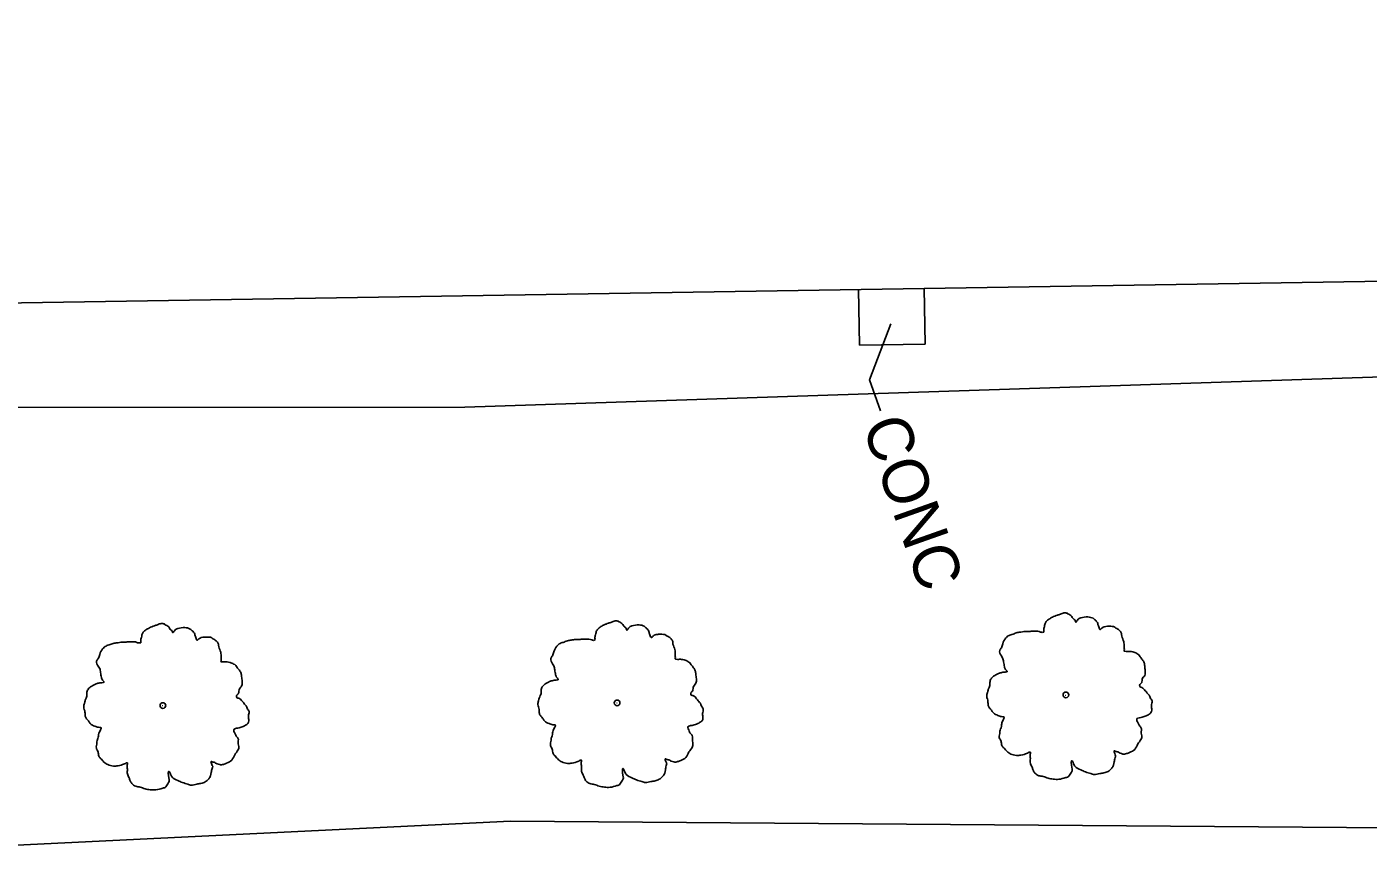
# Model space of a CAD drawing. Extents: x 2004847 to 2009016, y 1134161 to 1140101.
# Drawn here: x 2006449.6 to 2006567.2, y 1137357.4 to 1137430.7 of the extents above; entities that cross this region are included whole.
import ezdxf

# ---------------------------------------------------------------- set-up
doc = ezdxf.new("R2010")
doc.units = 0
for name, color, linetype in [('RD_EX_Bldg', 7, 'Continuous'), ('RD_EX_Conc', 7, 'Continuous'), ('RD_EX_VEG', 7, 'Continuous'), ('RD_Sketch3', 7, 'Continuous')]:
    doc.layers.add(name, color=color, linetype=linetype)

msp = doc.modelspace()

# ---------------------------------------------------------------- linework, layer by layer
at = {"layer": 'RD_EX_Bldg'}
msp.add_lwpolyline([(2006371.89, 1137715.52), (2006377.36, 1137405.37), (2007270.04, 1137419.53), (2007268.52, 1137729.51), (2007210.95, 1137728.61)], dxfattribs=at)
at = {"layer": 'RD_EX_Conc'}
for p, q in [((2006528.42, 1137402.88), (2006528.33, 1137407.77)), ((2006522.64, 1137402.78), (2006522.55, 1137407.68)), ((2006528.42, 1137402.88), (2006522.64, 1137402.78))]:
    msp.add_line(p, q, dxfattribs=at)
at = {"layer": 'RD_EX_VEG'}
for points in [[(2007282.5, 1137416.98), (2007281.09, 1137410.1), (2007242.65, 1137408.85), (2007161.61, 1137408.11), (2007074.33, 1137407.29), (2006993.94, 1137406.09), (2006904.98, 1137405.1), (2006825.9, 1137403.95), (2006734.64, 1137402.12), (2006651.81, 1137401.28), (2006571.17, 1137400.1), (2006488.04, 1137397.36), (2006412.6, 1137397.32), (2006371.03, 1137398.69)], [(2006737.12, 1137362.87), (2006655.14, 1137367.42), (2006573.07, 1137360.44), (2006492.05, 1137361.03), (2006418.07, 1137357.44), (2006340.96, 1137360.31)]]:
    msp.add_lwpolyline(points, dxfattribs=at)
for centre, radius in [((2006461.58, 1137371.18), 0.25), ((2006501.4, 1137371.41), 0.25), ((2006501.38, 1137371.39), 0.0001), ((2006540.75, 1137372.11), 0.25), ((2006540.74, 1137372.09), 0.0001), ((2006461.57, 1137371.16), 0.0001)]:
    msp.add_circle(centre, radius, dxfattribs=at)
for points in [[(2006461.71, 1137378.34), (2006461.41, 1137378.37), (2006461.09, 1137378.27), (2006460.84, 1137378.17), (2006460.61, 1137378.09), (2006460.39, 1137377.99), (2006460.09, 1137377.82), (2006459.86, 1137377.62), (2006459.74, 1137377.37), (2006459.69, 1137377.14), (2006459.64, 1137376.87), (2006459.64, 1137376.69), (2006459.51, 1137376.67), (2006459.36, 1137376.69), (2006459.11, 1137376.77), (2006458.86, 1137376.77), (2006458.61, 1137376.77), (2006458.26, 1137376.74), (2006457.91, 1137376.74), (2006457.64, 1137376.69), (2006457.31, 1137376.65), (2006456.94, 1137376.52), (2006456.59, 1137376.4), (2006456.29, 1137376.15), (2006456.04, 1137375.67), (2006455.91, 1137375.32), (2006455.76, 1137375.07), (2006455.91, 1137374.62), (2006456.09, 1137374.27), (2006456.11, 1137374.07), (2006456.19, 1137373.65), (2006456.29, 1137373.42), (2006456.41, 1137373.22), (2006456.34, 1137373.2), (2006455.96, 1137373.15), (2006455.66, 1137373.05), (2006455.24, 1137372.82), (2006455.01, 1137372.6), (2006454.91, 1137372.27), (2006454.89, 1137371.92), (2006454.79, 1137371.72), (2006454.72, 1137371.45), (2006454.69, 1137371.37), (2006454.64, 1137371.05), (2006454.74, 1137370.6), (2006454.77, 1137370.25), (2006454.89, 1137370.02), (2006455.04, 1137369.85), (2006455.21, 1137369.6), (2006455.61, 1137369.37), (2006455.94, 1137369.27), (2006456.14, 1137369.25), (2006455.96, 1137368.75), (2006455.91, 1137368.4), (2006455.79, 1137368), (2006455.79, 1137367.92), (2006455.74, 1137367.45), (2006455.89, 1137367.12), (2006455.96, 1137366.75), (2006456.14, 1137366.52), (2006456.41, 1137366.22), (2006456.74, 1137366), (2006457.24, 1137365.87), (2006457.64, 1137365.9), (2006458.21, 1137366.07), (2006458.46, 1137366.15), (2006458.44, 1137365.97), (2006458.46, 1137365.6), (2006458.46, 1137365.18), (2006458.61, 1137364.85), (2006458.71, 1137364.58), (2006458.86, 1137364.33), (2006459.19, 1137364.1), (2006459.59, 1137364.03), (2006460.01, 1137363.88), (2006460.46, 1137363.8), (2006460.96, 1137363.78), (2006461.56, 1137363.93), (2006461.84, 1137364.05), (2006461.94, 1137364.23), (2006462.14, 1137364.6), (2006462.09, 1137364.83), (2006462.11, 1137365.42), (2006462.21, 1137365.25), (2006462.39, 1137364.9), (2006462.89, 1137364.6), (2006463.29, 1137364.43), (2006463.76, 1137364.28), (2006464.06, 1137364.2), (2006464.54, 1137364.28), (2006464.91, 1137364.35), (2006465.29, 1137364.48), (2006465.59, 1137364.75), (2006465.76, 1137365.03), (2006465.81, 1137365.3), (2006465.89, 1137365.67), (2006465.94, 1137365.85)], [(2006465.94, 1137365.85), (2006465.86, 1137366.02), (2006465.81, 1137366.27), (2006465.89, 1137366.25), (2006466.06, 1137366.2), (2006466.33, 1137366.07), (2006466.56, 1137366), (2006466.88, 1137366.02), (2006467.16, 1137366.12), (2006467.61, 1137366.4), (2006467.88, 1137366.87), (2006468.16, 1137367.27), (2006468.23, 1137367.6), (2006468.18, 1137367.82), (2006468.16, 1137368.32), (2006467.96, 1137368.57), (2006467.91, 1137368.7), (2006467.81, 1137369.1), (2006467.88, 1137369.15), (2006468.16, 1137369.2), (2006468.53, 1137369.32), (2006468.81, 1137369.45), (2006469.03, 1137369.62), (2006469.11, 1137369.85), (2006469.08, 1137370.25), (2006469.13, 1137370.65), (2006469.06, 1137370.8), (2006468.96, 1137370.95), (2006468.88, 1137371.15), (2006468.73, 1137371.3), (2006468.63, 1137371.45), (2006468.53, 1137371.55), (2006468.41, 1137371.7), (2006468.23, 1137371.82), (2006468.08, 1137371.87), (2006468.03, 1137372.02), (2006468.18, 1137372.22), (2006468.23, 1137372.32), (2006468.26, 1137372.55), (2006468.48, 1137372.9), (2006468.53, 1137373.3), (2006468.48, 1137373.72), (2006468.43, 1137374), (2006468.28, 1137374.27), (2006468.08, 1137374.52), (2006467.96, 1137374.7), (2006467.78, 1137374.82), (2006467.46, 1137374.95), (2006467.21, 1137375), (2006466.86, 1137375), (2006466.66, 1137375.05), (2006466.68, 1137375.1), (2006466.68, 1137375.25), (2006466.68, 1137375.52), (2006466.61, 1137375.97), (2006466.46, 1137376.47), (2006466.46, 1137376.5), (2006466.36, 1137376.74), (2006466.14, 1137376.94), (2006465.96, 1137377.04), (2006465.76, 1137377.17), (2006465.51, 1137377.19), (2006465.21, 1137377.19), (2006464.94, 1137377.14), (2006464.74, 1137377.04), (2006464.56, 1137376.92), (2006464.49, 1137377.07), (2006464.39, 1137377.37), (2006464.34, 1137377.52), (2006464.19, 1137377.69), (2006463.96, 1137377.89), (2006463.51, 1137378.02), (2006462.89, 1137377.94), (2006462.59, 1137377.74), (2006462.44, 1137377.57), (2006462.39, 1137377.69), (2006462.19, 1137377.89), (2006462.09, 1137378.07), (2006461.91, 1137378.19), (2006461.76, 1137378.29), (2006461.66, 1137378.34)], [(2006501.53, 1137378.58), (2006501.23, 1137378.6), (2006500.9, 1137378.5), (2006500.65, 1137378.4), (2006500.43, 1137378.33), (2006500.2, 1137378.23), (2006499.9, 1137378.05), (2006499.68, 1137377.85), (2006499.55, 1137377.6), (2006499.5, 1137377.38), (2006499.45, 1137377.1), (2006499.45, 1137376.93), (2006499.33, 1137376.9), (2006499.18, 1137376.93), (2006498.93, 1137377), (2006498.68, 1137377), (2006498.43, 1137377), (2006498.08, 1137376.98), (2006497.73, 1137376.98), (2006497.45, 1137376.93), (2006497.13, 1137376.88), (2006496.76, 1137376.75), (2006496.41, 1137376.63), (2006496.11, 1137376.38), (2006495.86, 1137375.9), (2006495.73, 1137375.55), (2006495.58, 1137375.3), (2006495.73, 1137374.85), (2006495.91, 1137374.5), (2006495.93, 1137374.3), (2006496.01, 1137373.88), (2006496.11, 1137373.65), (2006496.23, 1137373.45), (2006496.16, 1137373.43), (2006495.78, 1137373.38), (2006495.48, 1137373.28), (2006495.06, 1137373.05), (2006494.83, 1137372.83), (2006494.73, 1137372.5), (2006494.71, 1137372.15), (2006494.61, 1137371.95), (2006494.53, 1137371.68), (2006494.51, 1137371.6), (2006494.46, 1137371.28), (2006494.56, 1137370.83), (2006494.58, 1137370.48), (2006494.71, 1137370.25), (2006494.86, 1137370.08), (2006495.03, 1137369.83), (2006495.43, 1137369.6), (2006495.76, 1137369.5), (2006495.96, 1137369.48), (2006495.78, 1137368.98), (2006495.73, 1137368.63), (2006495.61, 1137368.23), (2006495.61, 1137368.15), (2006495.56, 1137367.68), (2006495.71, 1137367.36), (2006495.78, 1137366.98), (2006495.96, 1137366.76), (2006496.23, 1137366.46), (2006496.56, 1137366.23), (2006497.05, 1137366.11), (2006497.45, 1137366.13), (2006498.03, 1137366.31), (2006498.28, 1137366.38), (2006498.25, 1137366.21), (2006498.28, 1137365.83), (2006498.28, 1137365.41), (2006498.43, 1137365.08), (2006498.53, 1137364.81), (2006498.68, 1137364.56), (2006499, 1137364.33), (2006499.4, 1137364.26), (2006499.83, 1137364.11), (2006500.28, 1137364.03), (2006500.78, 1137364.01), (2006501.38, 1137364.16), (2006501.65, 1137364.28), (2006501.75, 1137364.46), (2006501.95, 1137364.83), (2006501.9, 1137365.06), (2006501.93, 1137365.66), (2006502.03, 1137365.48), (2006502.2, 1137365.13), (2006502.7, 1137364.83), (2006503.1, 1137364.66), (2006503.58, 1137364.51), (2006503.88, 1137364.43), (2006504.35, 1137364.51), (2006504.73, 1137364.58), (2006505.1, 1137364.71), (2006505.4, 1137364.98), (2006505.58, 1137365.26), (2006505.63, 1137365.53), (2006505.7, 1137365.91), (2006505.75, 1137366.08)], [(2006505.75, 1137366.08), (2006505.68, 1137366.26), (2006505.63, 1137366.51), (2006505.7, 1137366.48), (2006505.88, 1137366.43), (2006506.15, 1137366.31), (2006506.38, 1137366.23), (2006506.7, 1137366.26), (2006506.98, 1137366.36), (2006507.43, 1137366.63), (2006507.7, 1137367.11), (2006507.98, 1137367.51), (2006508.05, 1137367.83), (2006508, 1137368.05), (2006507.98, 1137368.55), (2006507.78, 1137368.8), (2006507.73, 1137368.93), (2006507.63, 1137369.33), (2006507.7, 1137369.38), (2006507.98, 1137369.43), (2006508.35, 1137369.55), (2006508.62, 1137369.68), (2006508.85, 1137369.85), (2006508.92, 1137370.08), (2006508.9, 1137370.48), (2006508.95, 1137370.88), (2006508.87, 1137371.03), (2006508.77, 1137371.18), (2006508.7, 1137371.38), (2006508.55, 1137371.53), (2006508.45, 1137371.68), (2006508.35, 1137371.78), (2006508.23, 1137371.93), (2006508.05, 1137372.05), (2006507.9, 1137372.1), (2006507.85, 1137372.25), (2006508, 1137372.45), (2006508.05, 1137372.55), (2006508.08, 1137372.78), (2006508.3, 1137373.13), (2006508.35, 1137373.53), (2006508.3, 1137373.95), (2006508.25, 1137374.23), (2006508.1, 1137374.5), (2006507.9, 1137374.75), (2006507.78, 1137374.93), (2006507.6, 1137375.05), (2006507.28, 1137375.18), (2006507.03, 1137375.23), (2006506.68, 1137375.23), (2006506.48, 1137375.28), (2006506.5, 1137375.33), (2006506.5, 1137375.48), (2006506.5, 1137375.75), (2006506.43, 1137376.2), (2006506.28, 1137376.7), (2006506.28, 1137376.73), (2006506.18, 1137376.98), (2006505.95, 1137377.18), (2006505.78, 1137377.28), (2006505.58, 1137377.4), (2006505.33, 1137377.43), (2006505.03, 1137377.43), (2006504.75, 1137377.38), (2006504.55, 1137377.28), (2006504.38, 1137377.15), (2006504.3, 1137377.3), (2006504.2, 1137377.6), (2006504.15, 1137377.75), (2006504, 1137377.93), (2006503.78, 1137378.13), (2006503.33, 1137378.25), (2006502.7, 1137378.18), (2006502.4, 1137377.98), (2006502.25, 1137377.8), (2006502.2, 1137377.93), (2006502, 1137378.13), (2006501.9, 1137378.3), (2006501.73, 1137378.43), (2006501.58, 1137378.53), (2006501.48, 1137378.58)], [(2006540.88, 1137379.28), (2006540.58, 1137379.3), (2006540.26, 1137379.2), (2006540.01, 1137379.1), (2006539.78, 1137379.03), (2006539.56, 1137378.93), (2006539.26, 1137378.75), (2006539.03, 1137378.55), (2006538.91, 1137378.3), (2006538.86, 1137378.08), (2006538.81, 1137377.8), (2006538.81, 1137377.63), (2006538.68, 1137377.6), (2006538.53, 1137377.63), (2006538.28, 1137377.7), (2006538.03, 1137377.7), (2006537.78, 1137377.7), (2006537.43, 1137377.68), (2006537.08, 1137377.68), (2006536.81, 1137377.63), (2006536.48, 1137377.58), (2006536.11, 1137377.45), (2006535.76, 1137377.33), (2006535.46, 1137377.08), (2006535.21, 1137376.6), (2006535.09, 1137376.25), (2006534.94, 1137376), (2006535.09, 1137375.55), (2006535.26, 1137375.2), (2006535.29, 1137375), (2006535.36, 1137374.58), (2006535.46, 1137374.35), (2006535.59, 1137374.15), (2006535.51, 1137374.13), (2006535.14, 1137374.08), (2006534.84, 1137373.98), (2006534.41, 1137373.75), (2006534.19, 1137373.53), (2006534.09, 1137373.2), (2006534.06, 1137372.86), (2006533.96, 1137372.66), (2006533.89, 1137372.38), (2006533.86, 1137372.31), (2006533.81, 1137371.98), (2006533.91, 1137371.53), (2006533.94, 1137371.18), (2006534.06, 1137370.96), (2006534.21, 1137370.78), (2006534.39, 1137370.53), (2006534.79, 1137370.31), (2006535.11, 1137370.21), (2006535.31, 1137370.18), (2006535.14, 1137369.68), (2006535.09, 1137369.33), (2006534.96, 1137368.93), (2006534.96, 1137368.86), (2006534.91, 1137368.38), (2006535.06, 1137368.06), (2006535.14, 1137367.68), (2006535.31, 1137367.46), (2006535.59, 1137367.16), (2006535.91, 1137366.93), (2006536.41, 1137366.81), (2006536.81, 1137366.83), (2006537.38, 1137367.01), (2006537.63, 1137367.08), (2006537.61, 1137366.91), (2006537.63, 1137366.53), (2006537.63, 1137366.11), (2006537.78, 1137365.78), (2006537.88, 1137365.51), (2006538.03, 1137365.26), (2006538.36, 1137365.03), (2006538.76, 1137364.96), (2006539.18, 1137364.81), (2006539.63, 1137364.73), (2006540.13, 1137364.71), (2006540.73, 1137364.86), (2006541.01, 1137364.98), (2006541.11, 1137365.16), (2006541.31, 1137365.53), (2006541.26, 1137365.76), (2006541.28, 1137366.36), (2006541.38, 1137366.18), (2006541.56, 1137365.83), (2006542.06, 1137365.53), (2006542.46, 1137365.36), (2006542.93, 1137365.21), (2006543.23, 1137365.13), (2006543.71, 1137365.21), (2006544.08, 1137365.28), (2006544.46, 1137365.41), (2006544.76, 1137365.68), (2006544.93, 1137365.96), (2006544.98, 1137366.23), (2006545.06, 1137366.61), (2006545.11, 1137366.78)], [(2006545.11, 1137366.78), (2006545.03, 1137366.96), (2006544.98, 1137367.21), (2006545.06, 1137367.18), (2006545.23, 1137367.13), (2006545.51, 1137367.01), (2006545.73, 1137366.93), (2006546.06, 1137366.96), (2006546.33, 1137367.06), (2006546.78, 1137367.33), (2006547.06, 1137367.81), (2006547.33, 1137368.21), (2006547.41, 1137368.53), (2006547.36, 1137368.76), (2006547.33, 1137369.26), (2006547.13, 1137369.51), (2006547.08, 1137369.63), (2006546.98, 1137370.03), (2006547.06, 1137370.08), (2006547.33, 1137370.13), (2006547.7, 1137370.26), (2006547.98, 1137370.38), (2006548.2, 1137370.56), (2006548.28, 1137370.78), (2006548.25, 1137371.18), (2006548.3, 1137371.58), (2006548.23, 1137371.73), (2006548.13, 1137371.88), (2006548.05, 1137372.08), (2006547.9, 1137372.23), (2006547.8, 1137372.38), (2006547.7, 1137372.48), (2006547.58, 1137372.63), (2006547.41, 1137372.76), (2006547.26, 1137372.81), (2006547.21, 1137372.96), (2006547.36, 1137373.15), (2006547.41, 1137373.25), (2006547.43, 1137373.48), (2006547.66, 1137373.83), (2006547.7, 1137374.23), (2006547.66, 1137374.65), (2006547.61, 1137374.93), (2006547.46, 1137375.2), (2006547.26, 1137375.45), (2006547.13, 1137375.63), (2006546.96, 1137375.75), (2006546.63, 1137375.88), (2006546.38, 1137375.93), (2006546.03, 1137375.93), (2006545.83, 1137375.98), (2006545.86, 1137376.03), (2006545.86, 1137376.18), (2006545.86, 1137376.45), (2006545.78, 1137376.9), (2006545.63, 1137377.4), (2006545.63, 1137377.43), (2006545.53, 1137377.68), (2006545.31, 1137377.88), (2006545.13, 1137377.98), (2006544.93, 1137378.1), (2006544.68, 1137378.13), (2006544.38, 1137378.13), (2006544.11, 1137378.08), (2006543.91, 1137377.98), (2006543.73, 1137377.85), (2006543.66, 1137378), (2006543.56, 1137378.3), (2006543.51, 1137378.45), (2006543.36, 1137378.63), (2006543.13, 1137378.83), (2006542.68, 1137378.95), (2006542.06, 1137378.88), (2006541.76, 1137378.68), (2006541.61, 1137378.5), (2006541.56, 1137378.63), (2006541.36, 1137378.83), (2006541.26, 1137379), (2006541.08, 1137379.13), (2006540.93, 1137379.23), (2006540.83, 1137379.28)]]:
    msp.add_spline(points, degree=3, dxfattribs=at)
at = {"layer": 'RD_Sketch3'}
msp.add_lwpolyline([(2006524.5, 1137397.04), (2006523.54, 1137399.76), (2006525.39, 1137404.65)], dxfattribs=at)

# ---------------------------------------------------------------- texts
msp.add_text('CONC', height=4, rotation=289.4494, dxfattribs=at).set_placement((2006522.85, 1137395.79))

doc.saveas('drawing.dxf')
